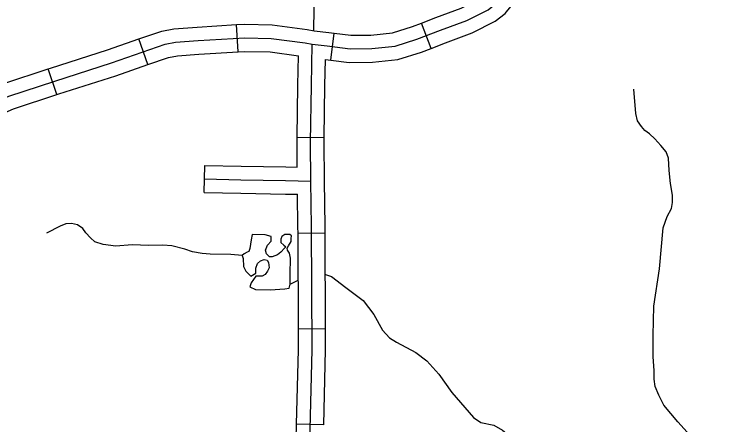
# Model space of a CAD drawing. Extents: x 8749 to 11879, y 13275 to 15339.
# Drawn here: x 9748 to 9825.9, y 13679.5 to 13724.9 of the extents above; entities that cross this region are included whole.
import ezdxf

# ---------------------------------------------------------------- set-up
doc = ezdxf.new("R2010")
doc.units = 0
for name, color, linetype in [('Level 32', 7, 'Continuous'), ('Level 35', 7, 'Continuous'), ('Level 5', 7, 'Continuous')]:
    doc.layers.add(name, color=color, linetype=linetype)

msp = doc.modelspace()

# ---------------------------------------------------------------- linework, layer by layer
at = {"layer": 'Level 32'}
for p, q in [((9772.748, 13720.697), (9772.565, 13723.691)), ((9794.028, 13721.063), (9792.958, 13723.866)), ((9782.959, 13719.781), (9783.344, 13722.756)), ((9762.765, 13719.277), (9761.779, 13722.11)), ((9752.717, 13715.959), (9751.773, 13718.807)), ((9782.241, 13711.177), (9779.241, 13711.217)), ((9769.002, 13705.153), (9769.065, 13708.152)), ((9782.342, 13700.643), (9779.342, 13700.632)), ((9782.381, 13690.083), (9779.381, 13690.072)), ((9782.181, 13679.482), (9779.182, 13679.558))]:
    msp.add_line(p, q, dxfattribs=at)
for points in [[(9780.901, 13721.532), (9782.572, 13721.343), (9785.079, 13721.019), (9787.478, 13721.046), (9790.065, 13721.316), (9792.464, 13722.072), (9795.079, 13723.07), (9797.963, 13724.149), (9800.308, 13725.336), (9801.143, 13725.984), (9802.221, 13727.36), (9803.057, 13728.682), (9803.569, 13729.303), (9803.893, 13729.492), (9804.486, 13729.869), (9805.456, 13730.004), (9808.34, 13729.977), (9811.359, 13729.95), (9813.65, 13729.896)], [(9792.958, 13723.866), (9794.548, 13724.473), (9797.359, 13725.525), (9799.502, 13726.61), (9800.077, 13727.056), (9800.994, 13728.225), (9801.14, 13728.457)], [(9794.028, 13721.063), (9795.609, 13721.667), (9798.566, 13722.773), (9801.113, 13724.063), (9802.209, 13724.912), (9803.449, 13726.495), (9803.676, 13726.854)], [(9761.779, 13722.11), (9764.296, 13722.986), (9765.646, 13723.23), (9768.204, 13723.425), (9772.565, 13723.691)], [(9772.565, 13723.691), (9773.424, 13723.744), (9776.5, 13723.678), (9780.367, 13723.158), (9781.124, 13723.016), (9782.752, 13722.832), (9783.344, 13722.756)], [(9783.344, 13722.756), (9785.167, 13722.52), (9787.391, 13722.545), (9789.759, 13722.792), (9791.971, 13723.489), (9792.958, 13723.866)], [(9733.04, 13708.703), (9735.467, 13709.96), (9738.941, 13711.782), (9743.021, 13713.877), (9747.415, 13715.783), (9752.5, 13717.467), (9758.777, 13719.478), (9764.678, 13721.53), (9765.837, 13721.74), (9768.306, 13721.928), (9773.454, 13722.243), (9776.383, 13722.18), (9780.129, 13721.677), (9780.901, 13721.532)], [(9751.774, 13718.807), (9752.035, 13718.893), (9758.302, 13720.901), (9761.779, 13722.11)], [(9780.839, 13701.388), (9780.765, 13706.422), (9780.735, 13710.715), (9780.818, 13716.977), (9780.901, 13721.532)], [(9762.765, 13719.277), (9765.06, 13720.075), (9766.028, 13720.25), (9768.409, 13720.432), (9772.748, 13720.697)], [(9772.748, 13720.697), (9773.484, 13720.742), (9776.267, 13720.682), (9779.378, 13720.264)], [(9782.959, 13719.781), (9784.991, 13719.518), (9787.564, 13719.547), (9790.371, 13719.84), (9792.957, 13720.654), (9794.028, 13721.063)], [(9779.241, 13711.217), (9779.319, 13717.001), (9779.378, 13720.264)], [(9782.241, 13711.177), (9782.318, 13716.954), (9782.371, 13719.857)], [(9782.371, 13719.857), (9782.959, 13719.781)], [(9741.729, 13714.9), (9742.379, 13715.234), (9746.88, 13717.186), (9751.773, 13718.807)], [(9752.717, 13715.959), (9752.964, 13716.041), (9759.253, 13718.055), (9762.765, 13719.277)], [(9743.099, 13712.231), (9743.663, 13712.52), (9747.95, 13714.38), (9752.717, 13715.959)], [(9779.254, 13707.956), (9779.235, 13710.72), (9779.241, 13711.217)], [(9782.342, 13700.643), (9782.339, 13701.402), (9782.265, 13706.438), (9782.235, 13710.71), (9782.241, 13711.177)], [(9769.065, 13708.152), (9773.07, 13708.068), (9778.003, 13707.984), (9779.254, 13707.956)], [(9769.033, 13706.653), (9773.042, 13706.569), (9777.973, 13706.485), (9780.765, 13706.422)], [(9769.002, 13705.153), (9773.013, 13705.069), (9777.944, 13704.985), (9779.286, 13704.955)], [(9779.342, 13700.632), (9779.339, 13701.374), (9779.286, 13704.955)], [(9780.34, 13667.494), (9780.559, 13674.641), (9780.889, 13687.774), (9780.839, 13701.388)], [(9779.381, 13690.072), (9779.342, 13700.632)], [(9782.381, 13690.083), (9782.342, 13700.643)], [(9779.182, 13679.558), (9779.389, 13687.79), (9779.381, 13690.072)], [(9782.181, 13679.482), (9782.389, 13687.758), (9782.381, 13690.083)], [(9778.886, 13669.01), (9779.06, 13674.683), (9779.182, 13679.558)]]:
    msp.add_lwpolyline(points, dxfattribs=at)
at = {"layer": 'Level 35'}
for points in [[(9816.8, 13713.065), (9816.609, 13713.875), (9816.39, 13716.581)], [(9819.64, 13701.239), (9820.077, 13702.496), (9820.569, 13703.371), (9820.651, 13704.055), (9820.678, 13704.875), (9820.459, 13706.16), (9820.296, 13707.581), (9820.214, 13708.948), (9819.968, 13709.648), (9819.394, 13710.332), (9818.712, 13711.07), (9818.111, 13711.616), (9817.619, 13711.999), (9817.237, 13712.437), (9816.8, 13713.065)], [(9759.219, 13699.227), (9757.829, 13699.418), (9756.928, 13699.692), (9756.436, 13700.129), (9755.945, 13700.703), (9755.59, 13701.168), (9754.989, 13701.578), (9754.361, 13701.715), (9753.732, 13701.687), (9753.104, 13701.441), (9751.602, 13700.648)], [(9818.63, 13685.484), (9818.548, 13686.996), (9818.52, 13689.347), (9818.602, 13692.6), (9819.23, 13696.728), (9819.64, 13701.239)], [(9774.675, 13695.902), (9774.156, 13695.191), (9774.02, 13694.727), (9774.648, 13694.453), (9776.259, 13694.398), (9777.87, 13694.508), (9778.362, 13694.59), (9778.471, 13695.027), (9778.471, 13696.121), (9778.498, 13697.898), (9778.416, 13698.444), (9778.171, 13698.773), (9778.143, 13698.991), (9778.307, 13699.265), (9778.58, 13699.729), (9778.58, 13700.057), (9778.608, 13700.358), (9778.444, 13700.522), (9777.898, 13700.495), (9777.543, 13700.303), (9777.433, 13700.003), (9777.433, 13699.62), (9777.788, 13699.347), (9778.007, 13699.155), (9777.843, 13699.019), (9777.433, 13698.554), (9777.078, 13698.253), (9776.505, 13698.034), (9776.177, 13698.034), (9775.849, 13698.39), (9775.767, 13698.8), (9775.959, 13699.319), (9776.396, 13699.784), (9776.396, 13700.167), (9776.368, 13700.303), (9775.713, 13700.467), (9774.293, 13700.522), (9774.156, 13699.921), (9774.02, 13698.964), (9773.91, 13698.636), (9773.719, 13698.554), (9773.391, 13698.362), (9773.173, 13698.198), (9773.282, 13697.87), (9773.31, 13696.968), (9773.583, 13696.476), (9774.129, 13695.929), (9774.702, 13696.23), (9774.702, 13696.804), (9774.866, 13697.324), (9775.194, 13697.597), (9775.604, 13697.734), (9775.931, 13697.679), (9776.095, 13697.406), (9776.15, 13696.832), (9775.986, 13696.449), (9775.713, 13696.093), (9775.385, 13695.902), (9774.702, 13695.902)], [(9773.173, 13698.198), (9771.925, 13698.315), (9769.637, 13698.356), (9768.777, 13698.407), (9767.685, 13698.598), (9766.866, 13698.899), (9765.418, 13699.254), (9764.435, 13699.336), (9762.879, 13699.309), (9761.049, 13699.363), (9759.219, 13699.227)], [(9778.471, 13695.027), (9779.361, 13695.464)], [(9782.359, 13696.09), (9783.028, 13695.889), (9784.606, 13694.645), (9786.517, 13693.21), (9787.712, 13691.679), (9788.668, 13689.957), (9789.433, 13689.096), (9790.197, 13688.617), (9792.348, 13687.469), (9793.543, 13686.56), (9794.881, 13685.077), (9796.315, 13683.068), (9798.704, 13680.293)], [(9825.894, 13676.665), (9825.075, 13676.982), (9823.9, 13677.501), (9822.617, 13678.322), (9821.251, 13679.825), (9819.695, 13681.657), (9819.149, 13682.75), (9818.739, 13683.734), (9818.63, 13684.527), (9818.63, 13685.484)], [(9798.704, 13680.293), (9799.512, 13679.747), (9800.946, 13679.46), (9801.902, 13678.886), (9803.192, 13677.834), (9804.913, 13676.159), (9807.159, 13673.384), (9808.736, 13671.471), (9809.357, 13670.37), (9810.17, 13668.935), (9810.887, 13666.926), (9811.651, 13666.447), (9812.607, 13665.586), (9813.372, 13664.821), (9813.945, 13664.151), (9814.28, 13662.668), (9814.71, 13661.711), (9815.283, 13660.994), (9816.096, 13660.085), (9817.625, 13658.506)]]:
    msp.add_lwpolyline(points, dxfattribs=at)
at = {"layer": 'Level 5'}
msp.add_lwpolyline([(9781.657, 13765.044), (9781.051, 13723.024)], dxfattribs=at)

doc.saveas('drawing.dxf')
